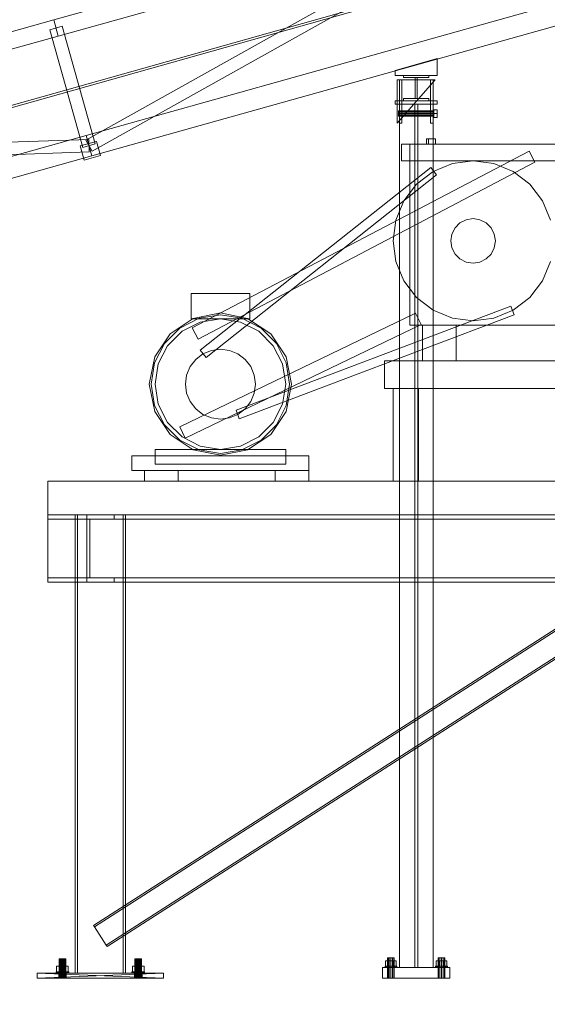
# Model space of a CAD drawing. Header units: millimetres. Extents: x -2233 to 61924, y -68080 to 6847.
# Tile 681 of 1022: x 8292 to 9545, y -62 to 2275. Entities that reach past the tile are written whole.
import ezdxf

# ---------------------------------------------------------------- set-up
doc = ezdxf.new("R2010")
doc.units = ezdxf.units.MM
for name, color, linetype, lineweight in [('COTAS_P', 1, 'Continuous', 0), ('lateral_C01', 7, 'Continuous', 0), ('lateral_mezcladora', 7, 'Continuous', 0)]:
    doc.layers.add(name, color=color, linetype=linetype, lineweight=lineweight)
doc.dimstyles.new('R19_100', dxfattribs={"dimtxt": 250, "dimasz": 150, "dimexe": 150, "dimexo": 80, "dimgap": 100, "dimtad": 1, "dimtih": 1, "dimtoh": 1, "dimdsep": 46, "dimcen": 0.09, "dimadec": 0, "dimazin": 0, "dimtfac": 1, "dimtdec": 4, "dimtofl": 0, "dimtmove": 0, "dimatfit": 3, "dimfxl": 1, "dimtolj": 1, "dimtzin": 0, "dimarcsym": 0})

# ---------------------------------------------------------------- blocks, each defined once
blk = doc.blocks.new('DIM_R27_1')
at = {"layer": 'COTAS_P'}
for p, q in [((9950.7, 3666.7), (9794.1, 3669.6)), ((807.3, 1106.7), (9950.7, 3666.7)), ((9950.7, 3666.7), (9818.4, 3582.9)), ((10193.4, 2800), (9950.7, 3666.7)), ((807.3, 1106.7), (939.7, 1190.4)), ((1050, 240), (807.3, 1106.7)), ((807.3, 1106.7), (963.9, 1103.8))]:
    blk.add_line(p, q, dxfattribs=at)
blk.add_text('9495 P', height=250, rotation=15.6414, dxfattribs=at).set_placement((5352.1, 2483))
blk = doc.blocks.new('DIM_R27_33')
at = {"layer": 'COTAS_P'}
for p, q in [((857.9, 0), (857.9, -2500)), ((61924.1, 0), (61924.1, -2500)), ((857.9, -2500), (1007.9, -2455)), ((61924.1, -2500), (61774.1, -2455)), ((857.9, -2500), (61924.1, -2500)), ((857.9, -2500), (1007.9, -2545)), ((61924.1, -2500), (61774.1, -2545))]:
    blk.add_line(p, q, dxfattribs=at)
blk.add_text('61066.24 P', height=250, dxfattribs=at).set_placement((31391, -2400))

msp = doc.modelspace()

# ---------------------------------------------------------------- linework, layer by layer
at = {"layer": 'lateral_C01'}
for p, q in [((1103.221, 51.156), (10242.208, 2626.749)), ((1104.577, 46.344), (10243.564, 2621.936)), ((8372.601, 2274.634), (9528.163, 2598.173)), ((8448.858, 1989.204), (9526.231, 2592.004)), ((8383.386, 2236.115), (9538.948, 2559.654)), ((8463.506, 1963.024), (9540.879, 2565.823)), ((8449.442, 2000.188), (9605.003, 2323.727)), ((7217.04, 1951.095), (8372.601, 2274.634)), ((8372.601, 2274.634), (8383.386, 2236.115)), ((8462.923, 1952.04), (9618.484, 2275.578)), ((8392.438, 2259.419), (8363.549, 2251.33)), ((8441.738, 1972.07), (8363.549, 2251.33)), ((8392.438, 2259.419), (8470.627, 1980.158)), ((7227.824, 1912.577), (8383.386, 2236.115)), ((9183.027, 2154.696), (9283.027, 2182.694)), ((9283.027, 2142.696), (9283.027, 2182.694)), ((9183.027, 2154.696), (9183.027, 2142.696)), ((9183.027, 2142.696), (9283.027, 2142.696)), ((9188.297, 2029.696), (9278.297, 2132.696)), ((9278.297, 2132.696), (9188.297, 2132.696)), ((9188.297, 2132.696), (9188.297, 2029.696)), ((9193.297, 2029.696), (9193.297, 2132.696)), ((9193.297, 2132.696), (9199.297, 2132.696)), ((9199.297, 2029.696), (9199.297, 2132.696)), ((9203.297, 2137.696), (9203.297, 2142.696)), ((9203.297, 2142.696), (9263.297, 2142.696)), ((9263.297, 2137.696), (9203.297, 2137.696)), ((9230.797, 2087.696), (9230.797, 2137.696)), ((9230.797, 2137.696), (9235.797, 2137.696)), ((9235.797, 2137.696), (9235.797, 2087.696)), ((9263.297, 2142.696), (9263.297, 2137.696)), ((9267.297, 2029.696), (9267.297, 2132.696)), ((9267.297, 2132.696), (9273.297, 2132.696)), ((9273.297, 2029.696), (9273.297, 2132.696)), ((9183.297, 2082.696), (9283.297, 2082.696)), ((9183.297, 2082.696), (9183.297, 2074.696)), ((9203.297, 2082.696), (9203.297, 2087.696)), ((9203.297, 2087.696), (9263.297, 2087.696)), ((9263.297, 2082.696), (9203.297, 2082.696)), ((9235.797, 2087.696), (9230.797, 2087.696)), ((9263.297, 2087.696), (9263.297, 2082.696)), ((9283.297, 2074.696), (9283.297, 2082.696)), ((9183.297, 2074.696), (9283.297, 2074.696)), ((9191.297, 2057.738), (9191.297, 2058.596)), ((9191.297, 2058.596), (9275.297, 2058.596)), ((9191.297, 2055.396), (9191.297, 2057.738)), ((9191.297, 2057.738), (9275.297, 2057.738)), ((9193.297, 2074.696), (9273.297, 2074.696)), ((9193.297, 2074.696), (9193.297, 25)), ((9229.797, 2074.696), (9236.797, 2074.696)), ((9229.797, 2074.696), (9229.797, 25)), ((9236.797, 25), (9236.797, 2074.696)), ((9273.297, 25), (9273.297, 2074.696)), ((9275.297, 2052.196), (9275.297, 2061.203)), ((9275.297, 2061.203), (9283.297, 2061.203)), ((9275.297, 2057.738), (9275.297, 2058.596)), ((9275.297, 2055.396), (9275.297, 2057.738)), ((9283.297, 2052.196), (9283.297, 2061.203)), ((9191.297, 2052.196), (9191.297, 2055.396)), ((9191.297, 2055.396), (9275.297, 2055.396)), ((9191.297, 2048.996), (9191.297, 2052.196)), ((9275.297, 2052.196), (9191.297, 2052.196)), ((9191.297, 2048.996), (9191.297, 2046.653)), ((9191.297, 2048.996), (9275.297, 2048.996)), ((9191.297, 2046.653), (9191.297, 2045.796)), ((9191.297, 2046.653), (9275.297, 2046.653)), ((9191.297, 2045.796), (9275.297, 2045.796)), ((9275.297, 2052.196), (9275.297, 2055.396)), ((9275.297, 2052.196), (9275.297, 2048.996)), ((9275.297, 2043.189), (9275.297, 2052.196)), ((9283.297, 2052.196), (9275.297, 2052.196)), ((9275.297, 2048.996), (9275.297, 2046.653)), ((9275.297, 2046.653), (9275.297, 2045.796)), ((9275.297, 2043.189), (9283.297, 2043.189)), ((9283.297, 2052.196), (9283.297, 2043.189)), ((9199.297, 2029.696), (9193.297, 2029.696)), ((9273.297, 2029.696), (9267.297, 2029.696)), ((7221.894, 1946.826), (8455.644, 1991.104)), ((7293.88, 1676.649), (8449.442, 2000.188)), ((8448.858, 1989.204), (8463.506, 1963.024)), ((8449.442, 2000.188), (8462.923, 1952.04)), ((8455.644, 1991.104), (8456.72, 1961.124)), ((8435.575, 1975.536), (8474.093, 1986.321)), ((8435.575, 1975.536), (8445.011, 1941.832)), ((8470.627, 1980.158), (8441.738, 1972.07)), ((8483.53, 1952.617), (8474.093, 1986.321)), ((7222.97, 1916.846), (8456.72, 1961.124)), ((7307.361, 1628.501), (8462.923, 1952.04)), ((8445.011, 1941.832), (8483.53, 1952.617)), ((9166.369, 48), (9165.297, 48)), ((9165.297, 0), (9165.297, 48)), ((9169.297, 48), (9166.369, 48)), ((9166.369, 0), (9166.369, 48)), ((9173.297, 48), (9169.297, 48)), ((9169.297, 0), (9169.297, 48)), ((9177.297, 48), (9173.297, 48)), ((9173.297, 0), (9173.297, 48)), ((9180.225, 48), (9177.297, 48)), ((9177.297, 0), (9177.297, 48)), ((9181.297, 48), (9180.225, 48)), ((9180.225, 0), (9180.225, 48)), ((9181.297, 48), (9181.297, 0)), ((9286.369, 48), (9285.297, 48)), ((9285.297, 0), (9285.297, 48)), ((9289.297, 48), (9286.369, 48)), ((9286.369, 0), (9286.369, 48)), ((9293.297, 48), (9289.297, 48)), ((9289.297, 0), (9289.297, 48)), ((9297.297, 48), (9293.297, 48)), ((9293.297, 0), (9293.297, 48)), ((9300.225, 48), (9297.297, 48)), ((9297.297, 0), (9297.297, 48)), ((9301.297, 48), (9300.225, 48)), ((9300.225, 0), (9300.225, 48)), ((9301.297, 48), (9301.297, 0)), ((9153.297, 25), (9313.297, 25)), ((9153.297, 25), (9153.297, 0)), ((9160.363, 28), (9159.297, 28)), ((9159.297, 25), (9159.297, 28)), ((9160.363, 25), (9159.297, 25)), ((9163.397, 28), (9160.363, 28)), ((9160.363, 25), (9160.363, 28)), ((9163.397, 25), (9160.363, 25)), ((9166.897, 40.8), (9160.497, 40.8)), ((9160.497, 28), (9160.497, 40.8)), ((9166.897, 28), (9160.497, 28)), ((9167.939, 28), (9163.397, 28)), ((9163.397, 25), (9163.397, 28)), ((9167.939, 25), (9163.397, 25)), ((9179.697, 40.8), (9166.897, 40.8)), ((9166.897, 28), (9166.897, 40.8)), ((9179.697, 28), (9166.897, 28)), ((9173.297, 28), (9167.939, 28)), ((9167.939, 25), (9167.939, 28)), ((9173.297, 25), (9167.939, 25)), ((9178.655, 28), (9173.297, 28)), ((9173.297, 25), (9173.297, 28)), ((9178.655, 25), (9173.297, 25)), ((9183.196, 28), (9178.655, 28)), ((9178.655, 25), (9178.655, 28)), ((9183.196, 25), (9178.655, 25)), ((9186.097, 40.8), (9179.697, 40.8)), ((9179.697, 28), (9179.697, 40.8)), ((9179.697, 28), (9186.097, 28)), ((9186.231, 28), (9183.196, 28)), ((9183.196, 25), (9183.196, 28)), ((9186.231, 25), (9183.196, 25)), ((9186.097, 40.8), (9186.097, 28)), ((9187.297, 28), (9186.231, 28)), ((9186.231, 25), (9186.231, 28)), ((9186.231, 25), (9187.297, 25)), ((9187.297, 28), (9187.297, 25)), ((9193.297, 25), (9273.297, 25)), ((9229.797, 25), (9236.797, 25)), ((9280.363, 28), (9279.297, 28)), ((9279.297, 25), (9279.297, 28)), ((9280.363, 25), (9279.297, 25)), ((9283.397, 28), (9280.363, 28)), ((9280.363, 25), (9280.363, 28)), ((9283.397, 25), (9280.363, 25)), ((9286.897, 40.8), (9280.497, 40.8)), ((9280.497, 28), (9280.497, 40.8)), ((9286.897, 28), (9280.497, 28)), ((9287.939, 28), (9283.397, 28)), ((9283.397, 25), (9283.397, 28)), ((9287.939, 25), (9283.397, 25)), ((9299.697, 40.8), (9286.897, 40.8)), ((9286.897, 28), (9286.897, 40.8)), ((9299.697, 28), (9286.897, 28)), ((9293.297, 28), (9287.939, 28)), ((9287.939, 25), (9287.939, 28)), ((9293.297, 25), (9287.939, 25)), ((9298.655, 28), (9293.297, 28)), ((9293.297, 25), (9293.297, 28)), ((9298.655, 25), (9293.297, 25)), ((9303.196, 28), (9298.655, 28)), ((9298.655, 25), (9298.655, 28)), ((9303.196, 25), (9298.655, 25)), ((9306.097, 40.8), (9299.697, 40.8)), ((9299.697, 28), (9299.697, 40.8)), ((9299.697, 28), (9306.097, 28)), ((9306.231, 28), (9303.196, 28)), ((9303.196, 25), (9303.196, 28)), ((9306.231, 25), (9303.196, 25)), ((9306.097, 40.8), (9306.097, 28)), ((9307.297, 28), (9306.231, 28)), ((9306.231, 25), (9306.231, 28)), ((9306.231, 25), (9307.297, 25)), ((9307.297, 28), (9307.297, 25)), ((9313.297, 0), (9313.297, 25)), ((9153.297, 0), (9313.297, 0)), ((9166.369, 0), (9165.297, 0)), ((9169.297, 0), (9166.369, 0)), ((9173.297, 0), (9169.297, 0)), ((9177.297, 0), (9173.297, 0)), ((9180.225, 0), (9177.297, 0)), ((9180.225, 0), (9181.297, 0)), ((9286.369, 0), (9285.297, 0)), ((9289.297, 0), (9286.369, 0)), ((9293.297, 0), (9289.297, 0)), ((9297.297, 0), (9293.297, 0)), ((9300.225, 0), (9297.297, 0)), ((9300.225, 0), (9301.297, 0))]:
    msp.add_line(p, q, dxfattribs=at)
at = {"layer": 'lateral_mezcladora'}
for p, q in [((9262.881, 1992), (9257.381, 1992)), ((9257.381, 1980), (9257.381, 1992)), ((9273.881, 1992), (9262.881, 1992)), ((9262.881, 1980), (9262.881, 1992)), ((9279.381, 1992), (9273.881, 1992)), ((9273.881, 1980), (9273.881, 1992)), ((9279.381, 1992), (9279.381, 1980)), ((9198.381, 1980), (9648.381, 1980)), ((9198.381, 1980), (9198.381, 1940)), ((9218.381, 1980), (9628.381, 1980)), ((9218.381, 1980), (9218.381, 1550)), ((9262.881, 1980), (9257.381, 1980)), ((9273.881, 1980), (9262.881, 1980)), ((9273.881, 1980), (9279.381, 1980)), ((8701.409, 1543.281), (9501.409, 1963.281)), ((9198.381, 1940), (9648.381, 1940)), ((9319.206, 1933.526), (9368.381, 1940)), ((9368.381, 1940), (9417.557, 1933.526)), ((9501.409, 1963.281), (9515.354, 1936.719)), ((8715.354, 1516.719), (9515.354, 1936.719)), ((8720.635, 1490.837), (9267.883, 1923.93)), ((9267.883, 1923.93), (9281.535, 1906.679)), ((9273.381, 1914.545), (9319.206, 1933.526)), ((9417.557, 1933.526), (9463.381, 1914.545)), ((8734.288, 1473.586), (9281.535, 1906.679)), ((9234.031, 1884.35), (9273.381, 1914.545)), ((9463.381, 1914.545), (9502.732, 1884.35)), ((9203.837, 1845), (9234.031, 1884.35)), ((9502.732, 1884.35), (9532.926, 1845)), ((9184.856, 1799.176), (9203.837, 1845)), ((9532.926, 1845), (9551.907, 1799.176)), ((9337.229, 1792.878), (9352.004, 1800.406)), ((9352.004, 1800.406), (9368.381, 1803)), ((9368.381, 1803), (9384.759, 1800.406)), ((9384.759, 1800.406), (9399.534, 1792.878)), ((9178.381, 1750), (9184.856, 1799.176)), ((9317.975, 1766.378), (9325.504, 1781.153)), ((9325.504, 1781.153), (9337.229, 1792.878)), ((9399.534, 1792.878), (9411.259, 1781.153)), ((9411.259, 1781.153), (9418.787, 1766.378)), ((9315.381, 1750), (9317.975, 1766.378)), ((9418.787, 1766.378), (9421.381, 1750)), ((9184.856, 1700.824), (9178.381, 1750)), ((9317.975, 1733.622), (9315.381, 1750)), ((9325.504, 1718.847), (9317.975, 1733.622)), ((9418.787, 1733.622), (9411.259, 1718.847)), ((9421.381, 1750), (9418.787, 1733.622)), ((9337.229, 1707.122), (9325.504, 1718.847)), ((9352.004, 1699.594), (9337.229, 1707.122)), ((9399.534, 1707.122), (9384.759, 1699.594)), ((9411.259, 1718.847), (9399.534, 1707.122)), ((9203.837, 1655), (9184.856, 1700.824)), ((9368.381, 1697), (9352.004, 1699.594)), ((9384.759, 1699.594), (9368.381, 1697)), ((9551.907, 1700.824), (9532.926, 1655)), ((9234.031, 1615.65), (9203.837, 1655)), ((9532.926, 1655), (9502.732, 1615.65)), ((8698.631, 1625), (8838.131, 1625)), ((8698.631, 1625), (8698.631, 1565)), ((8838.131, 1565), (8838.131, 1625)), ((9273.381, 1585.455), (9234.031, 1615.65)), ((9502.732, 1615.65), (9463.381, 1585.455)), ((9458.162, 1594.984), (8805.41, 1348.077)), ((9458.162, 1594.984), (9465.946, 1574.407)), ((8648.916, 1529.466), (8703.727, 1566.089)), ((8671.808, 1542.921), (8717.61, 1566.259)), ((8671.867, 1308.512), (9231.867, 1578.512)), ((8703.727, 1566.089), (8768.381, 1578.95)), ((8717.61, 1566.259), (8768.381, 1574.3)), ((8768.381, 1578.95), (8833.036, 1566.089)), ((8768.381, 1574.3), (8819.153, 1566.259)), ((9465.946, 1574.407), (8813.193, 1327.5)), ((8819.153, 1566.259), (8864.955, 1542.921)), ((8833.036, 1566.089), (8887.847, 1529.466)), ((9231.867, 1578.512), (9244.896, 1551.488)), ((9319.206, 1566.474), (9273.381, 1585.455)), ((9368.381, 1560), (9319.206, 1566.474)), ((9417.557, 1566.474), (9368.381, 1560)), ((9463.381, 1585.455), (9417.557, 1566.474)), ((8635.46, 1506.573), (8671.808, 1542.921)), ((8677.275, 1535.398), (8720.484, 1557.414)), ((8684.896, 1281.488), (9244.896, 1551.488)), ((8698.631, 1565), (8838.131, 1565)), ((8701.409, 1543.281), (8715.354, 1516.719)), ((8720.484, 1557.414), (8768.381, 1565)), ((8768.381, 1565), (8816.279, 1557.414)), ((8816.279, 1557.414), (8859.488, 1535.398)), ((8864.955, 1542.921), (8901.303, 1506.573)), ((9218.381, 1550), (9628.381, 1550)), ((9248.381, 1550), (9328.381, 1550)), ((9248.381, 1550), (9248.381, 1465)), ((9328.381, 1465), (9328.381, 1550)), ((8612.292, 1474.654), (8648.916, 1529.466)), ((8642.984, 1501.107), (8677.275, 1535.398)), ((8859.488, 1535.398), (8893.779, 1501.107)), ((8887.847, 1529.466), (8924.471, 1474.654)), ((8612.123, 1460.771), (8635.46, 1506.573)), ((8620.968, 1457.898), (8642.984, 1501.107)), ((8893.779, 1501.107), (8915.795, 1457.898)), ((8901.303, 1506.573), (8924.64, 1460.771)), ((8599.431, 1410), (8612.292, 1474.654)), ((8709.692, 1468.69), (8726.881, 1481.88)), ((8720.635, 1490.837), (8734.288, 1473.586)), ((8726.881, 1481.88), (8746.9, 1490.172)), ((8746.9, 1490.172), (8768.381, 1493)), ((8768.381, 1493), (8789.863, 1490.172)), ((8789.863, 1490.172), (8809.881, 1481.88)), ((8809.881, 1481.88), (8827.071, 1468.69)), ((8924.471, 1474.654), (8937.331, 1410)), ((8604.081, 1410), (8612.123, 1460.771)), ((8613.381, 1410), (8620.968, 1457.898)), ((8688.21, 1431.482), (8696.501, 1451.5)), ((8696.501, 1451.5), (8709.692, 1468.69)), ((8827.071, 1468.69), (8840.262, 1451.5)), ((8840.262, 1451.5), (8848.553, 1431.482)), ((8915.795, 1457.898), (8923.381, 1410)), ((8924.64, 1460.771), (8932.681, 1410)), ((9158.381, 1465), (9668.381, 1465)), ((9158.381, 1465), (9158.381, 1400)), ((9248.381, 1465), (9328.381, 1465)), ((8685.381, 1410), (8688.21, 1431.482)), ((8848.553, 1431.482), (8851.381, 1410)), ((8612.292, 1345.346), (8599.431, 1410)), ((8612.123, 1359.229), (8604.081, 1410)), ((8620.968, 1362.102), (8613.381, 1410)), ((8688.21, 1388.518), (8685.381, 1410)), ((8851.381, 1410), (8848.553, 1388.518)), ((8923.381, 1410), (8915.795, 1362.102)), ((8937.331, 1410), (8924.471, 1345.346)), ((8932.681, 1410), (8924.64, 1359.229)), ((8696.501, 1368.5), (8688.21, 1388.518)), ((8848.553, 1388.518), (8840.262, 1368.5)), ((9158.381, 1400), (9668.381, 1400)), ((9178.381, 1400), (9238.381, 1400)), ((9178.381, 1400), (9178.381, 1180)), ((9238.381, 1180), (9238.381, 1400)), ((8635.46, 1313.427), (8612.123, 1359.229)), ((8642.984, 1318.893), (8620.968, 1362.102)), ((8709.692, 1351.31), (8696.501, 1368.5)), ((8840.262, 1368.5), (8827.071, 1351.31)), ((8915.795, 1362.102), (8893.779, 1318.893)), ((8924.64, 1359.229), (8901.303, 1313.427)), ((8648.916, 1290.534), (8612.292, 1345.346)), ((8726.881, 1338.12), (8709.692, 1351.31)), ((8746.9, 1329.828), (8726.881, 1338.12)), ((8809.881, 1338.12), (8789.863, 1329.828)), ((8805.41, 1348.077), (8813.193, 1327.5)), ((8827.071, 1351.31), (8809.881, 1338.12)), ((8924.471, 1345.346), (8887.847, 1290.534)), ((8671.808, 1277.079), (8635.46, 1313.427)), ((8677.275, 1284.602), (8642.984, 1318.893)), ((8768.381, 1327), (8746.9, 1329.828)), ((8789.863, 1329.828), (8768.381, 1327)), ((8893.779, 1318.893), (8859.488, 1284.602)), ((8901.303, 1313.427), (8864.955, 1277.079)), ((8703.727, 1253.911), (8648.916, 1290.534)), ((8671.867, 1308.512), (8684.896, 1281.488)), ((8887.847, 1290.534), (8833.036, 1253.911)), ((8717.61, 1253.741), (8671.808, 1277.079)), ((8720.484, 1262.586), (8677.275, 1284.602)), ((8768.381, 1255), (8720.484, 1262.586)), ((8816.279, 1262.586), (8768.381, 1255)), ((8859.488, 1284.602), (8816.279, 1262.586)), ((8864.955, 1277.079), (8819.153, 1253.741)), ((8558.381, 1240), (8978.381, 1240)), ((8558.381, 1240), (8558.381, 1205)), ((8613.381, 1255), (8923.381, 1255)), ((8613.381, 1255), (8613.381, 1220)), ((8768.381, 1241.05), (8703.727, 1253.911)), ((8768.381, 1245.7), (8717.61, 1253.741)), ((8833.036, 1253.911), (8768.381, 1241.05)), ((8819.153, 1253.741), (8768.381, 1245.7)), ((8923.381, 1220), (8923.381, 1255)), ((8978.381, 1205), (8978.381, 1240)), ((8613.381, 1220), (8923.381, 1220)), ((8558.381, 1205), (8978.381, 1205)), ((8588.381, 1205), (8668.381, 1205)), ((8588.381, 1205), (8588.381, 1180)), ((8668.381, 1180), (8668.381, 1205)), ((8898.381, 1205), (8978.381, 1205)), ((8898.381, 1205), (8898.381, 1180)), ((8978.381, 1180), (8978.381, 1205)), ((8358.381, 1180), (9808.381, 1180)), ((8358.381, 1180), (8358.381, 1100)), ((8588.381, 1180), (8668.381, 1180)), ((8898.381, 1180), (8978.381, 1180)), ((9178.381, 1180), (9238.381, 1180)), ((8358.381, 1100), (9808.381, 1100)), ((8358.381, 1100), (8358.381, 1089.5)), ((8423.381, 1100), (8543.381, 1100)), ((8423.381, 1100), (8423.381, 12)), ((8423.381, 1100), (8429.381, 1100)), ((8429.381, 12), (8429.381, 1100)), ((8450.881, 1100), (8515.881, 1100)), ((8450.881, 1089.5), (8450.881, 1100)), ((8515.881, 1089.5), (8515.881, 1100)), ((8537.381, 1100), (8543.381, 1100)), ((8537.381, 1100), (8537.381, 12)), ((8543.381, 12), (8543.381, 1100)), ((8358.381, 1089.5), (9808.381, 1089.5)), ((8358.381, 1089.5), (8358.381, 950.5)), ((8450.881, 1089.5), (8515.881, 1089.5)), ((8450.881, 1089.5), (8458.381, 1089.5)), ((8450.881, 950.5), (8450.881, 1089.5)), ((8458.381, 950.5), (8458.381, 1089.5)), ((8467.183, 125.251), (9792.183, 975.251)), ((8469.343, 121.884), (9794.343, 971.884)), ((8358.381, 950.5), (9808.381, 950.5)), ((8358.381, 950.5), (8358.381, 940)), ((8358.381, 940), (9808.381, 940)), ((8450.881, 950.5), (8515.881, 950.5)), ((8450.881, 940), (8450.881, 950.5)), ((8450.881, 950.5), (8458.381, 950.5)), ((8450.881, 940), (8515.881, 940)), ((8515.881, 940), (8515.881, 950.5)), ((8497.42, 78.116), (9822.42, 928.116)), ((8499.58, 74.749), (9824.58, 924.749)), ((8467.183, 125.251), (8469.343, 121.884)), ((8469.343, 121.884), (8497.42, 78.116)), ((8497.42, 78.116), (8499.58, 74.749)), ((8379.531, 15), (8379.531, 28)), ((8379.531, 28), (8386.456, 28)), ((8379.531, 28), (8385.381, 28)), ((8385.654, 46), (8385.381, 46)), ((8385.381, 0), (8385.381, 46)), ((8389.381, 28), (8385.381, 28)), ((8385.381, 28), (8385.381, 15)), ((8386.453, 46), (8385.654, 46)), ((8385.654, 0), (8385.654, 46)), ((8387.725, 46), (8386.453, 46)), ((8386.453, 0), (8386.453, 46)), ((8386.456, 15), (8386.456, 28)), ((8386.456, 28), (8400.306, 28)), ((8386.456, 28), (8389.381, 28)), ((8389.381, 46), (8387.725, 46)), ((8387.725, 0), (8387.725, 46)), ((8391.311, 46), (8389.381, 46)), ((8389.381, 0), (8389.381, 46)), ((8397.381, 28), (8389.381, 28)), ((8389.381, 28), (8389.381, 15)), ((8393.381, 46), (8391.311, 46)), ((8391.311, 0), (8391.311, 46)), ((8395.452, 46), (8393.381, 46)), ((8393.381, 0), (8393.381, 46)), ((8397.381, 46), (8395.452, 46)), ((8395.452, 0), (8395.452, 46)), ((8399.038, 46), (8397.381, 46)), ((8397.381, 0), (8397.381, 46)), ((8401.381, 28), (8397.381, 28)), ((8397.381, 28), (8397.381, 15)), ((8400.306, 28), (8397.381, 28)), ((8400.31, 46), (8399.038, 46)), ((8399.038, 0), (8399.038, 46)), ((8400.306, 15), (8400.306, 28)), ((8400.306, 28), (8407.231, 28)), ((8401.109, 46), (8400.31, 46)), ((8400.31, 0), (8400.31, 46)), ((8401.381, 46), (8401.109, 46)), ((8401.109, 0), (8401.109, 46)), ((8401.381, 46), (8401.381, 0)), ((8401.381, 15), (8401.381, 28)), ((8401.381, 28), (8407.231, 28)), ((8407.231, 28), (8407.231, 15)), ((8559.531, 15), (8559.531, 28)), ((8559.531, 28), (8566.456, 28)), ((8559.531, 28), (8565.381, 28)), ((8565.654, 46), (8565.381, 46)), ((8565.381, 0), (8565.381, 46)), ((8569.381, 28), (8565.381, 28)), ((8565.381, 28), (8565.381, 15)), ((8566.453, 46), (8565.654, 46)), ((8565.654, 0), (8565.654, 46)), ((8567.725, 46), (8566.453, 46)), ((8566.453, 0), (8566.453, 46)), ((8566.456, 15), (8566.456, 28)), ((8566.456, 28), (8580.306, 28)), ((8566.456, 28), (8569.381, 28)), ((8569.381, 46), (8567.725, 46)), ((8567.725, 0), (8567.725, 46)), ((8571.311, 46), (8569.381, 46)), ((8569.381, 0), (8569.381, 46)), ((8577.381, 28), (8569.381, 28)), ((8569.381, 28), (8569.381, 15)), ((8573.381, 46), (8571.311, 46)), ((8571.311, 0), (8571.311, 46)), ((8575.452, 46), (8573.381, 46)), ((8573.381, 0), (8573.381, 46)), ((8577.381, 46), (8575.452, 46)), ((8575.452, 0), (8575.452, 46)), ((8579.038, 46), (8577.381, 46)), ((8577.381, 0), (8577.381, 46)), ((8581.381, 28), (8577.381, 28)), ((8577.381, 28), (8577.381, 15)), ((8580.306, 28), (8577.381, 28)), ((8580.31, 46), (8579.038, 46)), ((8579.038, 0), (8579.038, 46)), ((8580.306, 15), (8580.306, 28)), ((8580.306, 28), (8587.231, 28)), ((8581.109, 46), (8580.31, 46)), ((8580.31, 0), (8580.31, 46)), ((8581.381, 46), (8581.109, 46)), ((8581.109, 0), (8581.109, 46)), ((8581.381, 46), (8581.381, 0)), ((8581.381, 15), (8581.381, 28)), ((8581.381, 28), (8587.231, 28)), ((8587.231, 28), (8587.231, 15)), ((8384.381, 12), (8333.381, 12)), ((8333.381, 12), (8384.554, 12)), ((8333.381, 12), (8385.067, 12)), ((8333.381, 12), (8385.898, 12)), ((8333.381, 12), (8387.018, 12)), ((8333.381, 12), (8388.381, 12)), ((8333.381, 12), (8389.937, 12)), ((8333.381, 12), (8391.626, 12)), ((8333.381, 12), (8393.381, 12)), ((8333.381, 12), (8395.137, 12)), ((8633.381, 12), (8333.381, 12)), ((8333.381, 12), (8396.826, 12)), ((8333.381, 12), (8398.382, 12)), ((8333.381, 12), (8399.745, 12)), ((8633.381, 0), (8333.381, 12)), ((8333.381, 12), (8333.381, 0)), ((8333.381, 0), (8633.381, 12)), ((8333.381, 0), (8384.381, 0)), ((8384.554, 0), (8333.381, 0)), ((8385.067, 0), (8333.381, 0)), ((8385.898, 0), (8333.381, 0)), ((8387.018, 0), (8333.381, 0)), ((8388.381, 0), (8333.381, 0)), ((8389.937, 0), (8333.381, 0)), ((8391.626, 0), (8333.381, 0)), ((8393.381, 0), (8333.381, 0)), ((8395.137, 0), (8333.381, 0)), ((8333.381, 0), (8633.381, 0)), ((8396.826, 0), (8333.381, 0)), ((8398.382, 0), (8333.381, 0)), ((8399.745, 0), (8333.381, 0)), ((8378.381, 12), (8378.381, 15)), ((8378.381, 15), (8378.893, 15)), ((8378.381, 15), (8384.381, 15)), ((8378.893, 12), (8378.381, 12)), ((8384.381, 12), (8378.381, 12)), ((8378.893, 12), (8378.893, 15)), ((8378.893, 15), (8380.391, 15)), ((8378.893, 15), (8384.688, 15)), ((8380.391, 12), (8378.893, 12)), ((8384.688, 12), (8378.893, 12)), ((8386.456, 15), (8379.531, 15)), ((8385.381, 15), (8379.531, 15)), ((8380.391, 12), (8380.391, 15)), ((8380.391, 15), (8382.775, 15)), ((8380.391, 15), (8385.587, 15)), ((8382.775, 12), (8380.391, 12)), ((8385.587, 12), (8380.391, 12)), ((8382.775, 12), (8382.775, 15)), ((8382.775, 15), (8385.881, 15)), ((8382.775, 15), (8387.018, 15)), ((8385.881, 12), (8382.775, 12)), ((8387.018, 12), (8382.775, 12)), ((8384.688, 15), (8384.381, 15)), ((8384.381, 15), (8384.381, 12)), ((8384.554, 12), (8384.381, 12)), ((8384.381, 0), (8384.554, 12)), ((8384.381, 0), (8384.381, 12)), ((8384.554, 0), (8384.381, 12)), ((8384.381, 12), (8384.688, 12)), ((8384.381, 0), (8384.554, 0)), ((8385.067, 12), (8384.554, 12)), ((8384.554, 0), (8385.067, 12)), ((8384.554, 0), (8384.554, 12)), ((8385.067, 0), (8384.554, 12)), ((8384.554, 0), (8385.067, 0)), ((8385.587, 15), (8384.688, 15)), ((8384.688, 15), (8384.688, 12)), ((8384.688, 12), (8385.587, 12)), ((8385.898, 12), (8385.067, 12)), ((8385.067, 0), (8385.898, 12)), ((8385.067, 0), (8385.067, 12)), ((8385.898, 0), (8385.067, 12)), ((8385.067, 0), (8385.898, 0)), ((8385.381, 15), (8389.381, 15)), ((8385.654, 0), (8385.381, 0)), ((8387.018, 15), (8385.587, 15)), ((8385.587, 15), (8385.587, 12)), ((8385.587, 12), (8387.018, 12)), ((8386.453, 0), (8385.654, 0)), ((8385.881, 12), (8385.881, 15)), ((8385.881, 15), (8389.499, 15)), ((8385.881, 15), (8388.881, 15)), ((8389.499, 12), (8385.881, 12)), ((8388.881, 12), (8385.881, 12)), ((8387.018, 12), (8385.898, 12)), ((8385.898, 12), (8399.745, 12)), ((8385.898, 0), (8387.018, 12)), ((8385.898, 0), (8385.898, 12)), ((8387.018, 0), (8385.898, 12)), ((8385.898, 0), (8387.018, 0)), ((8399.745, 0), (8385.898, 0)), ((8387.725, 0), (8386.453, 0)), ((8400.306, 15), (8386.456, 15)), ((8389.381, 15), (8386.456, 15)), ((8388.881, 15), (8387.018, 15)), ((8387.018, 15), (8387.018, 12)), ((8388.381, 12), (8387.018, 12)), ((8387.018, 12), (8399.745, 12)), ((8387.018, 12), (8573.381, 12)), ((8387.018, 12), (8575.137, 12)), ((8387.018, 12), (8576.826, 12)), ((8387.018, 12), (8578.382, 12)), ((8387.018, 12), (8579.745, 12)), ((8387.018, 0), (8388.381, 12)), ((8387.018, 0), (8387.018, 12)), ((8388.381, 0), (8387.018, 12)), ((8387.018, 12), (8388.881, 12)), ((8387.018, 0), (8388.381, 0)), ((8399.745, 0), (8387.018, 0)), ((8573.381, 0), (8387.018, 0)), ((8575.137, 0), (8387.018, 0)), ((8576.826, 0), (8387.018, 0)), ((8578.382, 0), (8387.018, 0)), ((8579.745, 0), (8387.018, 0)), ((8389.381, 0), (8387.725, 0)), ((8389.937, 12), (8388.381, 12)), ((8388.381, 12), (8579.745, 12)), ((8388.381, 0), (8389.937, 12)), ((8388.381, 0), (8388.381, 12)), ((8389.937, 0), (8388.381, 12)), ((8388.381, 0), (8389.937, 0)), ((8579.745, 0), (8388.381, 0)), ((8391.052, 15), (8388.881, 15)), ((8388.881, 15), (8388.881, 12)), ((8388.881, 12), (8391.052, 12)), ((8389.381, 15), (8397.381, 15)), ((8391.311, 0), (8389.381, 0)), ((8389.499, 12), (8389.499, 15)), ((8389.499, 15), (8393.381, 15)), ((8389.499, 15), (8391.052, 15)), ((8393.381, 12), (8389.499, 12)), ((8391.052, 12), (8389.499, 12)), ((8391.626, 12), (8389.937, 12)), ((8389.937, 12), (8579.745, 12)), ((8389.937, 0), (8391.626, 12)), ((8389.937, 0), (8389.937, 12)), ((8391.626, 0), (8389.937, 12)), ((8389.937, 0), (8391.626, 0)), ((8579.745, 0), (8389.937, 0)), ((8393.381, 15), (8391.052, 15)), ((8391.052, 15), (8391.052, 12)), ((8391.052, 12), (8393.381, 12)), ((8393.381, 0), (8391.311, 0)), ((8393.381, 12), (8391.626, 12)), ((8391.626, 12), (8633.381, 12)), ((8391.626, 12), (8579.745, 12)), ((8391.626, 0), (8393.381, 12)), ((8391.626, 0), (8391.626, 12)), ((8393.381, 0), (8391.626, 12)), ((8391.626, 0), (8393.381, 0)), ((8633.381, 0), (8391.626, 0)), ((8579.745, 0), (8391.626, 0)), ((8393.381, 12), (8393.381, 15)), ((8393.381, 15), (8397.264, 15)), ((8395.711, 15), (8393.381, 15)), ((8393.381, 12), (8395.137, 12)), ((8564.381, 12), (8393.381, 12)), ((8564.554, 12), (8393.381, 12)), ((8565.067, 12), (8393.381, 12)), ((8393.381, 12), (8633.381, 12)), ((8565.898, 12), (8393.381, 12)), ((8567.018, 12), (8393.381, 12)), ((8568.381, 12), (8393.381, 12)), ((8569.937, 12), (8393.381, 12)), ((8571.626, 12), (8393.381, 12)), ((8573.381, 12), (8393.381, 12)), ((8393.381, 12), (8579.745, 12)), ((8393.381, 0), (8395.137, 12)), ((8393.381, 0), (8393.381, 12)), ((8395.137, 0), (8393.381, 12)), ((8397.264, 12), (8393.381, 12)), ((8393.381, 12), (8395.711, 12)), ((8395.137, 0), (8393.381, 0)), ((8393.381, 0), (8564.381, 0)), ((8393.381, 0), (8564.554, 0)), ((8393.381, 0), (8565.067, 0)), ((8633.381, 0), (8393.381, 0)), ((8393.381, 0), (8565.898, 0)), ((8393.381, 0), (8567.018, 0)), ((8393.381, 0), (8568.381, 0)), ((8393.381, 0), (8569.937, 0)), ((8393.381, 0), (8571.626, 0)), ((8393.381, 0), (8573.381, 0)), ((8579.745, 0), (8393.381, 0)), ((8395.452, 0), (8393.381, 0)), ((8395.137, 12), (8396.826, 12)), ((8564.381, 12), (8395.137, 12)), ((8564.554, 12), (8395.137, 12)), ((8395.137, 0), (8396.826, 12)), ((8395.137, 0), (8395.137, 12)), ((8396.826, 0), (8395.137, 12)), ((8396.826, 0), (8395.137, 0)), ((8395.137, 0), (8564.381, 0)), ((8395.137, 0), (8564.554, 0)), ((8397.381, 0), (8395.452, 0)), ((8397.881, 15), (8395.711, 15)), ((8395.711, 15), (8395.711, 12)), ((8397.264, 15), (8395.711, 15)), ((8395.711, 12), (8397.881, 12)), ((8395.711, 12), (8397.264, 12)), ((8396.826, 12), (8398.382, 12)), ((8564.381, 12), (8396.826, 12)), ((8564.554, 12), (8396.826, 12)), ((8396.826, 0), (8398.382, 12)), ((8396.826, 0), (8396.826, 12)), ((8398.382, 0), (8396.826, 12)), ((8398.382, 0), (8396.826, 0)), ((8396.826, 0), (8564.381, 0)), ((8396.826, 0), (8564.554, 0)), ((8397.264, 12), (8397.264, 15)), ((8397.264, 15), (8400.881, 15)), ((8400.881, 12), (8397.264, 12)), ((8397.381, 15), (8401.381, 15)), ((8397.381, 15), (8400.306, 15)), ((8399.038, 0), (8397.381, 0)), ((8399.745, 15), (8397.881, 15)), ((8397.881, 15), (8397.881, 12)), ((8400.881, 15), (8397.881, 15)), ((8397.881, 12), (8399.745, 12)), ((8397.881, 12), (8400.881, 12)), ((8398.382, 12), (8399.745, 12)), ((8564.381, 12), (8398.382, 12)), ((8564.554, 12), (8398.382, 12)), ((8633.381, 12), (8398.382, 12)), ((8398.382, 12), (8573.381, 12)), ((8398.382, 0), (8399.745, 12)), ((8398.382, 0), (8398.382, 12)), ((8399.745, 0), (8398.382, 12)), ((8399.745, 0), (8398.382, 0)), ((8398.382, 0), (8564.381, 0)), ((8398.382, 0), (8564.554, 0)), ((8398.382, 0), (8633.381, 0)), ((8573.381, 0), (8398.382, 0)), ((8400.31, 0), (8399.038, 0)), ((8401.176, 15), (8399.745, 15)), ((8399.745, 15), (8399.745, 12)), ((8403.988, 15), (8399.745, 15)), ((8399.745, 12), (8400.865, 12)), ((8564.381, 12), (8399.745, 12)), ((8564.554, 12), (8399.745, 12)), ((8399.745, 12), (8573.381, 12)), ((8399.745, 0), (8400.865, 12)), ((8399.745, 0), (8399.745, 12)), ((8400.865, 0), (8399.745, 12)), ((8399.745, 12), (8401.176, 12)), ((8399.745, 12), (8403.988, 12)), ((8400.865, 0), (8399.745, 0)), ((8399.745, 0), (8564.381, 0)), ((8399.745, 0), (8564.554, 0)), ((8573.381, 0), (8399.745, 0)), ((8407.231, 15), (8400.306, 15)), ((8401.109, 0), (8400.31, 0)), ((8400.865, 12), (8401.696, 12)), ((8564.381, 12), (8400.865, 12)), ((8564.554, 12), (8400.865, 12)), ((8400.865, 12), (8573.381, 12)), ((8400.865, 0), (8401.696, 12)), ((8400.865, 0), (8400.865, 12)), ((8401.696, 0), (8400.865, 12)), ((8401.696, 0), (8400.865, 0)), ((8400.865, 0), (8564.381, 0)), ((8400.865, 0), (8564.554, 0)), ((8573.381, 0), (8400.865, 0)), ((8400.881, 12), (8400.881, 15)), ((8400.881, 15), (8403.988, 15)), ((8403.988, 12), (8400.881, 12)), ((8401.109, 0), (8401.381, 0)), ((8402.075, 15), (8401.176, 15)), ((8401.176, 15), (8401.176, 12)), ((8406.372, 15), (8401.176, 15)), ((8401.176, 12), (8402.075, 12)), ((8401.176, 12), (8406.372, 12)), ((8407.231, 15), (8401.381, 15)), ((8401.696, 12), (8402.209, 12)), ((8564.381, 12), (8401.696, 12)), ((8564.554, 12), (8401.696, 12)), ((8401.696, 12), (8573.381, 12)), ((8401.696, 0), (8402.209, 12)), ((8401.696, 0), (8401.696, 12)), ((8402.209, 0), (8401.696, 12)), ((8402.209, 0), (8401.696, 0)), ((8401.696, 0), (8564.381, 0)), ((8401.696, 0), (8564.554, 0)), ((8573.381, 0), (8401.696, 0)), ((8402.381, 15), (8402.075, 15)), ((8402.075, 15), (8402.075, 12)), ((8407.87, 15), (8402.075, 15)), ((8402.075, 12), (8402.381, 12)), ((8402.075, 12), (8407.87, 12)), ((8402.209, 12), (8402.381, 12)), ((8564.381, 12), (8402.209, 12)), ((8564.554, 12), (8402.209, 12)), ((8402.209, 12), (8573.381, 12)), ((8402.209, 0), (8402.381, 12)), ((8402.209, 0), (8402.209, 12)), ((8402.381, 0), (8402.209, 12)), ((8402.381, 0), (8402.209, 0)), ((8402.209, 0), (8564.381, 0)), ((8402.209, 0), (8564.554, 0)), ((8573.381, 0), (8402.209, 0)), ((8402.381, 12), (8402.381, 15)), ((8402.381, 15), (8408.381, 15)), ((8402.381, 12), (8564.381, 12)), ((8564.554, 12), (8402.381, 12)), ((8402.381, 12), (8565.067, 12)), ((8402.381, 12), (8565.898, 12)), ((8402.381, 12), (8567.018, 12)), ((8402.381, 12), (8568.381, 12)), ((8402.381, 12), (8569.937, 12)), ((8402.381, 12), (8571.626, 12)), ((8402.381, 12), (8573.381, 12)), ((8402.381, 12), (8402.381, 0)), ((8408.381, 12), (8402.381, 12)), ((8564.381, 0), (8402.381, 0)), ((8402.381, 0), (8564.554, 0)), ((8565.067, 0), (8402.381, 0)), ((8565.898, 0), (8402.381, 0)), ((8567.018, 0), (8402.381, 0)), ((8568.381, 0), (8402.381, 0)), ((8569.937, 0), (8402.381, 0)), ((8571.626, 0), (8402.381, 0)), ((8573.381, 0), (8402.381, 0)), ((8403.988, 12), (8403.988, 15)), ((8403.988, 15), (8406.372, 15)), ((8406.372, 12), (8403.988, 12)), ((8406.372, 12), (8406.372, 15)), ((8406.372, 15), (8407.87, 15)), ((8407.87, 12), (8406.372, 12)), ((8407.87, 12), (8407.87, 15)), ((8407.87, 15), (8408.381, 15)), ((8408.381, 12), (8407.87, 12)), ((8408.381, 15), (8408.381, 12)), ((8423.381, 12), (8543.381, 12)), ((8423.381, 12), (8429.381, 12)), ((8537.381, 12), (8543.381, 12)), ((8558.381, 12), (8558.381, 15)), ((8558.381, 15), (8558.893, 15)), ((8558.381, 15), (8564.381, 15)), ((8558.893, 12), (8558.381, 12)), ((8564.381, 12), (8558.381, 12)), ((8558.893, 12), (8558.893, 15)), ((8558.893, 15), (8560.391, 15)), ((8558.893, 15), (8564.688, 15)), ((8560.391, 12), (8558.893, 12)), ((8564.688, 12), (8558.893, 12)), ((8566.456, 15), (8559.531, 15)), ((8565.381, 15), (8559.531, 15)), ((8560.391, 12), (8560.391, 15)), ((8560.391, 15), (8562.775, 15)), ((8560.391, 15), (8565.587, 15)), ((8562.775, 12), (8560.391, 12)), ((8565.587, 12), (8560.391, 12)), ((8562.775, 12), (8562.775, 15)), ((8562.775, 15), (8565.881, 15)), ((8562.775, 15), (8567.018, 15)), ((8565.881, 12), (8562.775, 12)), ((8567.018, 12), (8562.775, 12)), ((8564.688, 15), (8564.381, 15)), ((8564.381, 15), (8564.381, 12)), ((8564.381, 12), (8564.554, 12)), ((8564.381, 0), (8564.554, 12)), ((8564.381, 0), (8564.381, 12)), ((8564.554, 0), (8564.381, 12)), ((8564.381, 12), (8564.688, 12)), ((8564.554, 0), (8564.381, 0)), ((8565.067, 12), (8564.554, 12)), ((8564.554, 0), (8565.067, 12)), ((8564.554, 0), (8564.554, 12)), ((8565.067, 0), (8564.554, 12)), ((8564.554, 0), (8565.067, 0)), ((8565.587, 15), (8564.688, 15)), ((8564.688, 15), (8564.688, 12)), ((8564.688, 12), (8565.587, 12)), ((8565.898, 12), (8565.067, 12)), ((8565.067, 0), (8565.898, 12)), ((8565.067, 0), (8565.067, 12)), ((8565.898, 0), (8565.067, 12)), ((8565.067, 0), (8565.898, 0)), ((8565.381, 15), (8569.381, 15)), ((8565.654, 0), (8565.381, 0)), ((8567.018, 15), (8565.587, 15)), ((8565.587, 15), (8565.587, 12)), ((8565.587, 12), (8567.018, 12)), ((8566.453, 0), (8565.654, 0)), ((8565.881, 12), (8565.881, 15)), ((8565.881, 15), (8569.499, 15)), ((8565.881, 15), (8568.881, 15)), ((8569.499, 12), (8565.881, 12)), ((8568.881, 12), (8565.881, 12)), ((8567.018, 12), (8565.898, 12)), ((8565.898, 0), (8567.018, 12)), ((8565.898, 0), (8565.898, 12)), ((8567.018, 0), (8565.898, 12)), ((8565.898, 0), (8567.018, 0)), ((8567.725, 0), (8566.453, 0)), ((8580.306, 15), (8566.456, 15)), ((8569.381, 15), (8566.456, 15)), ((8568.881, 15), (8567.018, 15)), ((8567.018, 15), (8567.018, 12)), ((8568.381, 12), (8567.018, 12)), ((8567.018, 0), (8568.381, 12)), ((8567.018, 0), (8567.018, 12)), ((8568.381, 0), (8567.018, 12)), ((8567.018, 12), (8568.881, 12)), ((8567.018, 0), (8568.381, 0)), ((8569.381, 0), (8567.725, 0)), ((8569.937, 12), (8568.381, 12)), ((8568.381, 12), (8633.381, 12)), ((8568.381, 0), (8569.937, 12)), ((8568.381, 0), (8568.381, 12)), ((8569.937, 0), (8568.381, 12)), ((8568.381, 0), (8569.937, 0)), ((8633.381, 0), (8568.381, 0)), ((8571.052, 15), (8568.881, 15)), ((8568.881, 15), (8568.881, 12)), ((8568.881, 12), (8571.052, 12)), ((8569.381, 15), (8577.381, 15)), ((8571.311, 0), (8569.381, 0)), ((8569.499, 12), (8569.499, 15)), ((8569.499, 15), (8573.381, 15)), ((8569.499, 15), (8571.052, 15)), ((8573.381, 12), (8569.499, 12)), ((8571.052, 12), (8569.499, 12)), ((8571.626, 12), (8569.937, 12)), ((8569.937, 12), (8633.381, 12)), ((8569.937, 0), (8571.626, 12)), ((8569.937, 0), (8569.937, 12)), ((8571.626, 0), (8569.937, 12)), ((8569.937, 0), (8571.626, 0)), ((8633.381, 0), (8569.937, 0)), ((8573.381, 15), (8571.052, 15)), ((8571.052, 15), (8571.052, 12)), ((8571.052, 12), (8573.381, 12)), ((8573.381, 0), (8571.311, 0)), ((8573.381, 12), (8571.626, 12)), ((8571.626, 12), (8633.381, 12)), ((8571.626, 0), (8573.381, 12)), ((8571.626, 0), (8571.626, 12)), ((8573.381, 0), (8571.626, 12)), ((8571.626, 0), (8573.381, 0)), ((8633.381, 0), (8571.626, 0)), ((8573.381, 12), (8573.381, 15)), ((8573.381, 15), (8577.264, 15)), ((8575.711, 15), (8573.381, 15)), ((8633.381, 12), (8573.381, 12)), ((8575.137, 12), (8573.381, 12)), ((8573.381, 12), (8579.745, 12)), ((8573.381, 12), (8580.865, 12)), ((8573.381, 12), (8581.696, 12)), ((8573.381, 12), (8582.209, 12)), ((8573.381, 12), (8582.381, 12)), ((8573.381, 0), (8575.137, 12)), ((8573.381, 0), (8573.381, 12)), ((8575.137, 0), (8573.381, 12)), ((8577.264, 12), (8573.381, 12)), ((8573.381, 12), (8575.711, 12)), ((8573.381, 0), (8633.381, 0)), ((8573.381, 0), (8575.137, 0)), ((8579.745, 0), (8573.381, 0)), ((8580.865, 0), (8573.381, 0)), ((8581.696, 0), (8573.381, 0)), ((8582.209, 0), (8573.381, 0)), ((8582.381, 0), (8573.381, 0)), ((8575.452, 0), (8573.381, 0)), ((8633.381, 12), (8575.137, 12)), ((8576.826, 12), (8575.137, 12)), ((8575.137, 12), (8582.381, 12)), ((8575.137, 0), (8576.826, 12)), ((8575.137, 0), (8575.137, 12)), ((8576.826, 0), (8575.137, 12)), ((8575.137, 0), (8633.381, 0)), ((8575.137, 0), (8576.826, 0)), ((8582.381, 0), (8575.137, 0)), ((8577.381, 0), (8575.452, 0)), ((8577.881, 15), (8575.711, 15)), ((8575.711, 15), (8575.711, 12)), ((8577.264, 15), (8575.711, 15)), ((8575.711, 12), (8577.881, 12)), ((8575.711, 12), (8577.264, 12)), ((8633.381, 12), (8576.826, 12)), ((8578.382, 12), (8576.826, 12)), ((8582.381, 12), (8576.826, 12)), ((8576.826, 0), (8578.382, 12)), ((8576.826, 0), (8576.826, 12)), ((8578.382, 0), (8576.826, 12)), ((8576.826, 0), (8633.381, 0)), ((8576.826, 0), (8578.382, 0)), ((8576.826, 0), (8582.381, 0)), ((8577.264, 12), (8577.264, 15)), ((8577.264, 15), (8580.881, 15)), ((8580.881, 12), (8577.264, 12)), ((8577.381, 15), (8581.381, 15)), ((8577.381, 15), (8580.306, 15)), ((8579.038, 0), (8577.381, 0)), ((8579.745, 15), (8577.881, 15)), ((8577.881, 15), (8577.881, 12)), ((8580.881, 15), (8577.881, 15)), ((8577.881, 12), (8579.745, 12)), ((8577.881, 12), (8580.881, 12)), ((8633.381, 12), (8578.382, 12)), ((8579.745, 12), (8578.382, 12)), ((8582.381, 12), (8578.382, 12)), ((8578.382, 0), (8579.745, 12)), ((8578.382, 0), (8578.382, 12)), ((8579.745, 0), (8578.382, 12)), ((8578.382, 0), (8633.381, 0)), ((8578.382, 0), (8579.745, 0)), ((8578.382, 0), (8582.381, 0)), ((8580.31, 0), (8579.038, 0)), ((8581.176, 15), (8579.745, 15)), ((8579.745, 15), (8579.745, 12)), ((8583.988, 15), (8579.745, 15)), ((8633.381, 12), (8579.745, 12)), ((8580.865, 12), (8579.745, 12)), ((8582.381, 12), (8579.745, 12)), ((8579.745, 0), (8580.865, 12)), ((8579.745, 0), (8579.745, 12)), ((8580.865, 0), (8579.745, 12)), ((8579.745, 12), (8581.176, 12)), ((8579.745, 12), (8583.988, 12)), ((8579.745, 0), (8633.381, 0)), ((8579.745, 0), (8580.865, 0)), ((8579.745, 0), (8582.381, 0)), ((8587.231, 15), (8580.306, 15)), ((8581.109, 0), (8580.31, 0)), ((8633.381, 12), (8580.865, 12)), ((8581.696, 12), (8580.865, 12)), ((8582.381, 12), (8580.865, 12)), ((8580.865, 0), (8581.696, 12)), ((8580.865, 0), (8580.865, 12)), ((8581.696, 0), (8580.865, 12)), ((8580.865, 0), (8633.381, 0)), ((8580.865, 0), (8581.696, 0)), ((8580.865, 0), (8582.381, 0)), ((8580.881, 12), (8580.881, 15)), ((8580.881, 15), (8583.988, 15)), ((8583.988, 12), (8580.881, 12)), ((8581.109, 0), (8581.381, 0)), ((8582.075, 15), (8581.176, 15)), ((8581.176, 15), (8581.176, 12)), ((8586.372, 15), (8581.176, 15)), ((8581.176, 12), (8582.075, 12)), ((8581.176, 12), (8586.372, 12)), ((8587.231, 15), (8581.381, 15)), ((8633.381, 12), (8581.696, 12)), ((8582.209, 12), (8581.696, 12)), ((8581.696, 0), (8582.209, 12)), ((8581.696, 0), (8581.696, 12)), ((8582.209, 0), (8581.696, 12)), ((8581.696, 0), (8633.381, 0)), ((8581.696, 0), (8582.209, 0)), ((8582.381, 15), (8582.075, 15)), ((8582.075, 15), (8582.075, 12)), ((8587.87, 15), (8582.075, 15)), ((8582.075, 12), (8582.381, 12)), ((8582.075, 12), (8587.87, 12)), ((8633.381, 12), (8582.209, 12)), ((8582.381, 12), (8582.209, 12)), ((8582.209, 0), (8582.381, 12)), ((8582.209, 0), (8582.209, 12)), ((8582.381, 0), (8582.209, 12)), ((8582.209, 0), (8633.381, 0)), ((8582.209, 0), (8582.381, 0)), ((8582.381, 12), (8582.381, 15)), ((8582.381, 15), (8588.381, 15)), ((8633.381, 12), (8582.381, 12)), ((8582.381, 12), (8582.381, 0)), ((8588.381, 12), (8582.381, 12)), ((8582.381, 0), (8633.381, 0)), ((8583.988, 12), (8583.988, 15)), ((8583.988, 15), (8586.372, 15)), ((8586.372, 12), (8583.988, 12)), ((8586.372, 12), (8586.372, 15)), ((8586.372, 15), (8587.87, 15)), ((8587.87, 12), (8586.372, 12)), ((8587.87, 12), (8587.87, 15)), ((8587.87, 15), (8588.381, 15)), ((8588.381, 12), (8587.87, 12)), ((8588.381, 15), (8588.381, 12)), ((8633.381, 0), (8633.381, 12))]:
    msp.add_line(p, q, dxfattribs=at)

# ---------------------------------------------------------------- dimensions: what is measured, and where the dimension line sits
at = {"layer": 'COTAS_P'}
for p1, p2, distance, picture, middle in [((1050, 240), (10193.381, 2800), 900, 'DIM_R27_1', (5379.037, 2386.671)), ((857.898, 0), (61924.134, 0), -2500, 'DIM_R27_33', (31391.016, -2500))]:
    dim = msp.add_aligned_dim(p1=p1, p2=p2, distance=distance, text='<> P', dimstyle='R19_100', dxfattribs=at)
    dim.commit()
    dim.dimension.update_dxf_attribs({"geometry": picture, "text_midpoint": middle})

doc.saveas('drawing.dxf')
